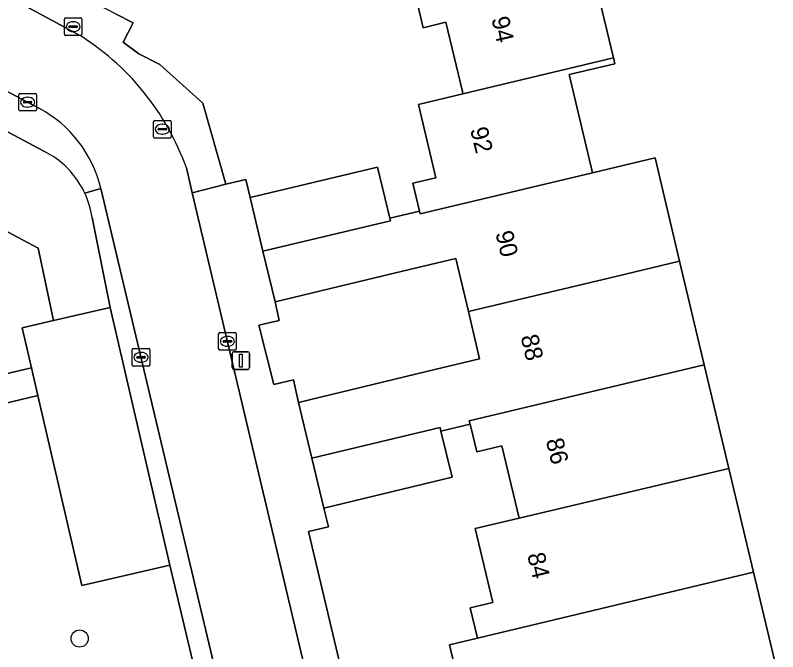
# Model space of a CAD drawing. Extents: x 158455 to 159797, y 387218 to 388672.
# Drawn here: x 159526.43 to 159569.82, y 388401.05 to 388437.25 of the extents above; entities that cross this region are included whole.
import ezdxf

# ---------------------------------------------------------------- set-up
doc = ezdxf.new("R2010")
doc.units = 0
for name, color, linetype in [('IMGEO_Boom', 7, 'Continuous'), ('IMGEO_Erf', 7, 'Continuous'), ('IMGEO_Groenvoorziening', 7, 'Continuous'), ('IMGEO_Kolk', 7, 'Continuous'), ('IMGEO_Lichtmast', 7, 'Continuous'), ('IMGEO_Pand', 7, 'Continuous'), ('IMGEO_Pand_nummerreeks', 7, 'Continuous'), ('IMGEO_Parkeervlak_open', 7, 'Continuous'), ('IMGEO_Rijbaan_lokaal_open', 7, 'Continuous'), ('IMGEO_Rioolput', 7, 'Continuous'), ('IMGEO_Voetpad_halfverhard', 7, 'Continuous'), ('IMGEO_Voetpad_open', 7, 'Continuous')]:
    doc.layers.add(name, color=color, linetype=linetype)

msp = doc.modelspace()

# ---------------------------------------------------------------- linework, layer by layer
at = {"layer": 'IMGEO_Boom'}
msp.add_circle((159530.089, 388401.804), 0.489, dxfattribs=at)
at = {"layer": 'IMGEO_Erf'}
for points in [[(159559.086, 388440.6), (159560.46, 388434.826), (159560.538, 388434.498), (159557.946, 388433.881), (159559.275, 388428.298), (159562.834, 388429.144), (159564.23, 388423.266), (159565.631, 388417.367), (159567.03, 388411.48), (159568.43, 388405.588), (159569.815, 388399.775)], [(159532.161, 388437.315), (159533.136, 388436.828), (159532.576, 388435.72), (159533.466, 388435.059), (159534.661, 388434.457), (159537.099, 388432.247), (159538.402, 388427.64), (159539.55, 388427.913), (159539.794, 388426.886), (159547.044, 388428.622), (159547.739, 388425.717), (159549.432, 388426.12), (159549.056, 388427.7), (159550.361, 388428.011), (159549.368, 388432.184), (159551.905, 388432.788), (159551.872, 388432.925), (159550.937, 388436.854), (159549.638, 388436.545), (159549.231, 388438.254)], [(159551.836, 388398.518), (159551.135, 388401.454), (159552.73, 388401.835), (159552.322, 388403.551), (159553.607, 388403.857), (159552.604, 388408.072), (159555.093, 388408.66), (159554.116, 388412.765), (159552.687, 388412.425), (159552.312, 388413.999), (159550.653, 388413.603), (159551.284, 388410.991), (159543.991, 388409.229), (159544.247, 388408.15), (159543.115, 388407.886), (159549.583, 388380.64)]]:
    msp.add_lwpolyline(points, dxfattribs=at)
msp.add_lwpolyline([(159552.209, 388420.41), (159551.492, 388423.424), (159548.461, 388422.699), (159541.211, 388420.964), (159541.454, 388419.903), (159540.285, 388419.625), (159541.133, 388416.252), (159542.258, 388416.519), (159542.541, 388415.228), (159549.834, 388416.99), (159552.85, 388417.719)], close=True, dxfattribs=at)
at = {"layer": 'IMGEO_Groenvoorziening'}
for points in [[(159528.084, 388429.504), (159518.788, 388434.451), (159516.464, 388430.006), (159527.722, 388424.012), (159528.6, 388419.888), (159531.824, 388420.634), (159530.795, 388425.753)], [(159523.115, 388416.219), (159527.353, 388417.206), (159526.827, 388419.478), (159528.6, 388419.888), (159527.722, 388424.012), (159516.464, 388430.006)], [(159535.217, 388405.975), (159530.221, 388404.819), (159527.719, 388415.628), (159519.726, 388413.722)], [(159539.93, 388342.943), (159547.048, 388338.57), (159550.324, 388342.535), (159535.217, 388405.975)]]:
    msp.add_lwpolyline(points, dxfattribs=at)
for centre, radius, start, end in [((159525.942, 388425.136), 4.865, 34.4526, 63.8821), ((159525.796, 388425.004), 5.061, 25.0288, 34.7429), ((159525.813, 388425.029), 5.034, 8.2694, 24.857)]:
    msp.add_arc(centre, radius, start, end, dxfattribs=at)
at = {"layer": 'IMGEO_Kolk'}
for p, q in [((159529.222, 388436.177), (159529.222, 388437.029)), ((159529.297, 388437.103), (159530.149, 388437.103)), ((159529.71, 388436.883), (159529.735, 388436.883)), ((159530.223, 388437.029), (159530.223, 388436.177)), ((159529.481, 388436.597), (159529.481, 388436.609)), ((159529.919, 388436.56), (159529.521, 388436.56)), ((159529.524, 388436.646), (159529.922, 388436.646)), ((159529.965, 388436.609), (159529.965, 388436.597)), ((159530.149, 388436.103), (159529.297, 388436.103)), ((159529.733, 388436.323), (159529.708, 388436.323)), ((159526.631, 388431.884), (159526.631, 388432.736)), ((159526.706, 388432.81), (159527.558, 388432.81)), ((159527.119, 388432.59), (159527.144, 388432.59)), ((159527.632, 388432.736), (159527.632, 388431.884)), ((159526.89, 388432.304), (159526.89, 388432.316)), ((159527.328, 388432.267), (159526.93, 388432.267)), ((159526.933, 388432.353), (159527.331, 388432.353)), ((159527.142, 388432.03), (159527.117, 388432.03)), ((159527.374, 388432.316), (159527.374, 388432.304)), ((159527.558, 388431.81), (159526.706, 388431.81)), ((159538, 388418.284), (159538, 388419.136)), ((159538.075, 388419.21), (159538.927, 388419.21)), ((159538.488, 388418.99), (159538.513, 388418.99)), ((159539.001, 388419.136), (159539.001, 388418.284)), ((159538.259, 388418.704), (159538.259, 388418.716)), ((159538.697, 388418.667), (159538.299, 388418.667)), ((159538.302, 388418.753), (159538.7, 388418.753)), ((159538.743, 388418.716), (159538.743, 388418.704)), ((159533.084, 388417.376), (159533.084, 388418.228)), ((159533.159, 388418.302), (159534.011, 388418.302)), ((159534.085, 388418.228), (159534.085, 388417.376)), ((159538.927, 388418.21), (159538.075, 388418.21)), ((159538.511, 388418.43), (159538.486, 388418.43)), ((159533.343, 388417.796), (159533.343, 388417.808)), ((159533.781, 388417.759), (159533.383, 388417.759)), ((159533.386, 388417.845), (159533.784, 388417.845)), ((159533.572, 388418.082), (159533.597, 388418.082)), ((159533.827, 388417.808), (159533.827, 388417.796)), ((159534.011, 388417.302), (159533.159, 388417.302)), ((159533.595, 388417.522), (159533.57, 388417.522))]:
    msp.add_line(p, q, dxfattribs=at)
for points in [[(159529.222, 388436.177), (159529.222, 388437.029)], [(159529.297, 388437.103), (159530.149, 388437.103)], [(159530.223, 388437.029), (159530.223, 388436.177)], [(159530.149, 388436.103), (159529.297, 388436.103)], [(159526.631, 388431.884), (159526.631, 388432.736)], [(159526.706, 388432.81), (159527.558, 388432.81)], [(159527.632, 388432.736), (159527.632, 388431.884)], [(159527.558, 388431.81), (159526.706, 388431.81)], [(159538, 388418.284), (159538, 388419.136)], [(159538.075, 388419.21), (159538.927, 388419.21)], [(159539.001, 388419.136), (159539.001, 388418.284)], [(159533.084, 388417.376), (159533.084, 388418.228)], [(159533.159, 388418.302), (159534.011, 388418.302)], [(159534.085, 388418.228), (159534.085, 388417.376)], [(159538.927, 388418.21), (159538.075, 388418.21)], [(159534.011, 388417.302), (159533.159, 388417.302)]]:
    msp.add_lwpolyline(points, dxfattribs=at)
for centre, radius, start, end in [((159529.299, 388437.027), 0.0765, 91.552, 178.448), ((159529.299, 388437.027), 0.0765, 91.552, 178.448), ((159530.147, 388437.027), 0.0765, 1.552, 88.448), ((159530.147, 388437.027), 0.0765, 1.552, 88.448), ((159529.521, 388436.606), 0.0403, 85.8775, 175.7526), ((159529.518, 388436.596), 0.0366, 178.938, 274.7102), ((159529.922, 388436.603), 0.043, 264.8664, 352.4533), ((159529.926, 388436.608), 0.0386, 1.7309, 96.639), ((159529.299, 388436.179), 0.0765, 181.552, 268.448), ((159529.299, 388436.179), 0.0765, 181.552, 268.448), ((159530.147, 388436.179), 0.0765, 271.552, 358.448), ((159530.147, 388436.179), 0.0765, 271.552, 358.448), ((159526.708, 388432.734), 0.0765, 91.552, 178.448), ((159526.708, 388432.734), 0.0765, 91.552, 178.448), ((159527.556, 388432.734), 0.0765, 1.552, 88.448), ((159527.556, 388432.734), 0.0765, 1.552, 88.448), ((159526.93, 388432.313), 0.0403, 85.8775, 175.7526), ((159526.927, 388432.303), 0.0366, 178.938, 274.7102), ((159527.331, 388432.31), 0.043, 264.8664, 352.4533), ((159527.335, 388432.315), 0.0386, 1.7309, 96.639), ((159526.708, 388431.886), 0.0765, 181.552, 268.448), ((159526.708, 388431.886), 0.0765, 181.552, 268.448), ((159527.556, 388431.886), 0.0765, 271.552, 358.448), ((159527.556, 388431.886), 0.0765, 271.552, 358.448), ((159538.077, 388419.134), 0.0765, 91.552, 178.448), ((159538.077, 388419.134), 0.0765, 91.552, 178.448), ((159538.925, 388419.134), 0.0765, 1.552, 88.448), ((159538.925, 388419.134), 0.0765, 1.552, 88.448), ((159538.299, 388418.713), 0.0403, 85.8775, 175.7526), ((159538.296, 388418.703), 0.0366, 178.938, 274.7102), ((159538.7, 388418.71), 0.043, 264.8664, 352.4533), ((159538.704, 388418.715), 0.0386, 1.7309, 96.639), ((159533.161, 388418.226), 0.0765, 91.552, 178.448), ((159533.161, 388418.226), 0.0765, 91.552, 178.448), ((159534.009, 388418.226), 0.0765, 1.552, 88.448), ((159534.009, 388418.226), 0.0765, 1.552, 88.448), ((159538.077, 388418.286), 0.0765, 181.552, 268.448), ((159538.077, 388418.286), 0.0765, 181.552, 268.448), ((159538.925, 388418.286), 0.0765, 271.552, 358.448), ((159538.925, 388418.286), 0.0765, 271.552, 358.448), ((159533.383, 388417.805), 0.0403, 85.8775, 175.7526), ((159533.38, 388417.795), 0.0366, 178.938, 274.7102), ((159533.784, 388417.802), 0.043, 264.8664, 352.4533), ((159533.788, 388417.807), 0.0386, 1.7309, 96.639), ((159533.161, 388417.378), 0.0765, 181.552, 268.448), ((159533.161, 388417.378), 0.0765, 181.552, 268.448), ((159534.009, 388417.378), 0.0765, 271.552, 358.448), ((159534.009, 388417.378), 0.0765, 271.552, 358.448)]:
    msp.add_arc(centre, radius, start, end, dxfattribs=at)
for centre, major_axis, ratio, start_param, end_param in [((159529.709, 388436.603), (-0.387, 0.002), 0.722429, 4.712389, 7.853982), ((159529.734, 388436.603), (-0.39, 0.002), 0.717154, 1.570796, 4.712389), ((159527.118, 388432.31), (-0.387, 0.002), 0.722429, 4.712389, 7.853982), ((159527.143, 388432.31), (-0.39, 0.002), 0.717154, 1.570796, 4.712389), ((159538.487, 388418.71), (-0.387, 0.002), 0.722429, 4.712389, 7.853982), ((159538.512, 388418.71), (-0.39, 0.002), 0.717154, 1.570796, 4.712389), ((159533.571, 388417.802), (-0.387, 0.002), 0.722429, 4.712389, 7.853982), ((159533.596, 388417.802), (-0.39, 0.002), 0.717154, 1.570796, 4.712389)]:
    msp.add_ellipse(centre, major_axis=major_axis, ratio=ratio, start_param=start_param, end_param=end_param, dxfattribs=at)
at = {"layer": 'IMGEO_Lichtmast'}
for p, q in [((159538.769, 388417.213), (159538.769, 388418.013)), ((159538.769, 388418.013), (159538.769, 388417.213)), ((159538.869, 388418.113), (159539.659, 388418.113)), ((159539.659, 388418.113), (159538.869, 388418.113)), ((159539.759, 388418.013), (159539.759, 388417.213)), ((159539.759, 388417.213), (159539.759, 388418.013)), ((159539.659, 388417.113), (159538.869, 388417.113)), ((159538.869, 388417.113), (159539.659, 388417.113))]:
    msp.add_line(p, q, dxfattribs=at)
msp.add_lwpolyline([(159539.189, 388417.988), (159539.339, 388417.988), (159539.339, 388417.238), (159539.189, 388417.238), (159539.189, 388417.988)], dxfattribs=at)
for centre, start, end in [((159538.869, 388418.013), 90, 180), ((159538.869, 388418.013), 90, 180), ((159539.659, 388418.013), 0, 90), ((159539.659, 388418.013), 360, 90), ((159538.869, 388417.213), 180, 270), ((159538.869, 388417.213), 180, 270), ((159539.659, 388417.213), 270, 0), ((159539.659, 388417.213), 270, 0)]:
    msp.add_arc(centre, 0.1, start, end, dxfattribs=at)
at = {"layer": 'IMGEO_Pand'}
for points in [[(159559.086, 388440.6), (159554.096, 388439.412), (159549.231, 388438.254), (159549.638, 388436.545), (159550.937, 388436.854), (159551.872, 388432.925), (159551.905, 388432.788), (159560.46, 388434.826)], [(159557.946, 388433.881), (159560.538, 388434.498), (159560.46, 388434.826), (159551.905, 388432.788), (159549.368, 388432.184), (159550.361, 388428.011), (159549.056, 388427.7), (159549.432, 388426.12), (159549.469, 388425.966), (159559.275, 388428.298)], [(159562.834, 388429.144), (159559.275, 388428.298), (159549.469, 388425.966), (159549.432, 388426.12), (159547.739, 388425.717), (159547.776, 388425.563), (159540.523, 388423.839), (159541.211, 388420.964), (159548.461, 388422.699), (159551.492, 388423.424), (159552.209, 388420.41), (159560.674, 388422.421), (159564.23, 388423.266)], [(159547.044, 388428.622), (159539.794, 388426.886), (159540.523, 388423.839), (159547.776, 388425.563), (159547.739, 388425.717)], [(159564.23, 388423.266), (159560.674, 388422.421), (159552.209, 388420.41), (159552.85, 388417.719), (159549.834, 388416.99), (159542.541, 388415.228), (159543.305, 388412.069), (159550.605, 388413.801), (159550.653, 388413.603), (159552.312, 388413.999), (159552.265, 388414.195), (159565.631, 388417.367)], [(159565.631, 388417.367), (159552.265, 388414.195), (159552.312, 388413.999), (159552.687, 388412.425), (159554.116, 388412.765), (159555.093, 388408.66), (159567.03, 388411.48)], [(159550.653, 388413.603), (159550.605, 388413.801), (159543.305, 388412.069), (159543.991, 388409.229), (159551.284, 388410.991)], [(159567.03, 388411.48), (159555.093, 388408.66), (159552.604, 388408.072), (159553.607, 388403.857), (159552.322, 388403.551), (159552.73, 388401.835), (159568.43, 388405.588)], [(159568.43, 388405.588), (159552.73, 388401.835), (159551.135, 388401.454), (159551.836, 388398.518), (159554.736, 388399.211), (159555.42, 388396.34), (159563.896, 388398.36), (159569.815, 388399.775)]]:
    msp.add_lwpolyline(points, close=True, dxfattribs=at)
at = {"layer": 'IMGEO_Parkeervlak_open'}
msp.add_lwpolyline([(159531.824, 388420.634), (159528.6, 388419.888), (159526.827, 388419.478), (159527.353, 388417.206), (159527.719, 388415.628), (159530.221, 388404.819), (159535.217, 388405.975)], close=True, dxfattribs=at)
at = {"layer": 'IMGEO_Rijbaan_lokaal_open'}
for points in [[(159529.94, 388436.205), (159500, 388452.369), (159499.281, 388452.542), (159497.015, 388448.263), (159500, 388446.682), (159527.777, 388431.967)], [(159536.5, 388427.162), (159536.165, 388428.575)], [(159531.305, 388427.397), (159537.539, 388401.147), (159542.534, 388379.912), (159547.414, 388381.063), (159545.356, 388389.781), (159536.5, 388427.162)]]:
    msp.add_lwpolyline(points, dxfattribs=at)
for centre, radius, start, end in [((159522.259, 388423.584), 14.774, 19.743, 58.6762), ((159524.482, 388425.776), 7.013, 13.3611, 61.9745)]:
    msp.add_arc(centre, radius, start, end, dxfattribs=at)
at = {"layer": 'IMGEO_Rioolput'}
for p, q in [((159534.295, 388430.346), (159534.295, 388431.198)), ((159534.37, 388431.272), (159535.222, 388431.272)), ((159535.296, 388431.198), (159535.296, 388430.346)), ((159534.554, 388430.766), (159534.554, 388430.778)), ((159534.992, 388430.729), (159534.594, 388430.729)), ((159534.597, 388430.815), (159534.995, 388430.815)), ((159534.783, 388431.052), (159534.808, 388431.052)), ((159535.038, 388430.778), (159535.038, 388430.766)), ((159535.222, 388430.272), (159534.37, 388430.272)), ((159534.806, 388430.492), (159534.781, 388430.492))]:
    msp.add_line(p, q, dxfattribs=at)
for points in [[(159534.295, 388430.346), (159534.295, 388431.198)], [(159534.37, 388431.272), (159535.222, 388431.272)], [(159535.296, 388431.198), (159535.296, 388430.346)], [(159535.222, 388430.272), (159534.37, 388430.272)]]:
    msp.add_lwpolyline(points, dxfattribs=at)
for centre, radius, start, end in [((159534.372, 388431.196), 0.0765, 91.552, 178.448), ((159534.372, 388431.196), 0.0765, 91.552, 178.448), ((159535.22, 388431.196), 0.0765, 1.552, 88.448), ((159535.22, 388431.196), 0.0765, 1.552, 88.448), ((159534.594, 388430.775), 0.0403, 85.8775, 175.7526), ((159534.591, 388430.765), 0.0366, 178.938, 274.7102), ((159534.995, 388430.772), 0.043, 264.8664, 352.4533), ((159534.999, 388430.777), 0.0386, 1.7309, 96.639), ((159534.372, 388430.348), 0.0765, 181.552, 268.448), ((159534.372, 388430.348), 0.0765, 181.552, 268.448), ((159535.22, 388430.348), 0.0765, 271.552, 358.448), ((159535.22, 388430.348), 0.0765, 271.552, 358.448)]:
    msp.add_arc(centre, radius, start, end, dxfattribs=at)
for centre, major_axis, ratio, start_param, end_param in [((159534.782, 388430.772), (-0.387, 0.002), 0.722429, 4.712389, 7.853982), ((159534.807, 388430.772), (-0.39, 0.002), 0.717154, 1.570796, 4.712389)]:
    msp.add_ellipse(centre, major_axis=major_axis, ratio=ratio, start_param=start_param, end_param=end_param, dxfattribs=at)
at = {"layer": 'IMGEO_Voetpad_halfverhard'}
msp.add_lwpolyline([(159519.726, 388413.722), (159527.719, 388415.628), (159527.353, 388417.206), (159523.115, 388416.219)], dxfattribs=at)
at = {"layer": 'IMGEO_Voetpad_open'}
for points in [[(159401.552, 388504.614), (159410.48, 388500), (159413.495, 388498.401), (159416.497, 388496.809), (159419.86, 388495.026), (159440.748, 388483.88), (159465.03, 388470.792), (159489.793, 388457.538), (159496.29, 388454.117), (159499.281, 388452.542), (159500, 388452.369), (159529.94, 388436.205)], [(159527.777, 388431.967), (159500, 388446.682), (159497.015, 388448.263), (159494.027, 388449.845), (159487.919, 388453.08), (159474.951, 388459.948), (159473.9, 388460.506), (159463.223, 388466.174), (159462.228, 388466.702), (159459.28, 388468.267), (159450.248, 388473.079), (159447.752, 388468.389), (159446.99, 388468.796), (159445.953, 388469.35), (159441.099, 388471.939), (159440.058, 388472.495), (159434.766, 388475.32), (159433.799, 388475.836), (159433.075, 388476.222), (159435.573, 388480.914), (159431.35, 388483.172), (159421.156, 388488.567)], [(159536.165, 388428.575), (159536.5, 388427.162), (159538.402, 388427.64), (159537.099, 388432.247), (159534.661, 388434.457), (159533.466, 388435.059), (159532.576, 388435.72), (159533.136, 388436.828), (159532.161, 388437.315), (159529.459, 388438.731), (159526.924, 388440.059), (159525.995, 388440.543)], [(159518.788, 388434.451), (159528.084, 388429.504)], [(159540.523, 388423.839), (159539.794, 388426.886), (159539.55, 388427.913), (159538.402, 388427.64), (159536.5, 388427.162), (159545.356, 388389.781), (159547.414, 388381.063), (159548.218, 388377.656), (159555.151, 388348.285), (159555.3, 388347.905)], [(159530.381, 388427.145), (159531.305, 388427.397)], [(159531.305, 388427.397), (159530.381, 388427.145)], [(159550.499, 388346.332), (159544.332, 388372.268), (159543.336, 388376.504), (159542.534, 388379.912), (159537.539, 388401.147), (159531.305, 388427.397)], [(159530.795, 388425.753), (159531.824, 388420.634), (159535.217, 388405.975), (159550.324, 388342.535), (159555.044, 388338.753), (159556.36, 388333.244), (159556.781, 388331.482), (159557.001, 388330.561), (159557.218, 388329.655), (159557.491, 388328.438), (159560.315, 388316.723), (159559.493, 388316.518), (159559.783, 388315.496), (159560.486, 388312.529), (159561.188, 388309.563), (159561.388, 388308.754), (159562.399, 388308.96), (159565.094, 388297.631)], [(159555.256, 388356.744), (159549.968, 388379.017), (159549.583, 388380.64), (159543.115, 388407.886), (159544.247, 388408.15), (159543.991, 388409.229), (159543.305, 388412.069), (159542.541, 388415.228), (159542.258, 388416.519), (159541.133, 388416.252), (159540.285, 388419.625), (159541.454, 388419.903), (159541.211, 388420.964), (159540.523, 388423.839)]]:
    msp.add_lwpolyline(points, dxfattribs=at)
for centre, radius, start, end in [((159522.259, 388423.584), 14.774, 19.743, 58.6762), ((159524.482, 388425.776), 7.013, 13.3611, 61.9745), ((159525.942, 388425.136), 4.865, 34.4526, 63.8821), ((159525.796, 388425.004), 5.061, 25.0288, 34.7429), ((159525.813, 388425.029), 5.034, 8.2694, 24.857)]:
    msp.add_arc(centre, radius, start, end, dxfattribs=at)

# ---------------------------------------------------------------- texts
at = {"layer": 'IMGEO_Pand_nummerreeks'}
for s, rotation, p in [('94', 282.7195, (159553.52, 388437.072)), ('92', 283.6763, (159552.304, 388430.774)), ('90', 283.6763, (159553.742, 388424.87)), ('88', 283.6763, (159555.177, 388418.973)), ('86', 283.6763, (159556.611, 388413.078)), ('84', 283.4127, (159555.551, 388406.574))]:
    msp.add_text(s, height=1, rotation=rotation, dxfattribs=at).set_placement(p)

doc.saveas('drawing.dxf')
